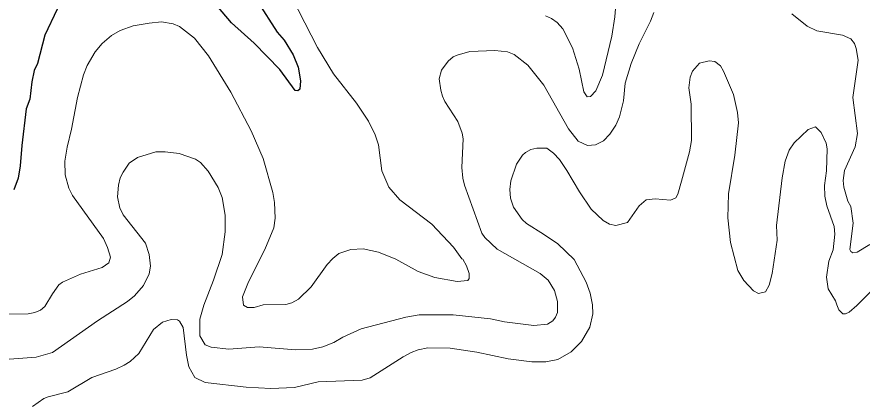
# Model space of a CAD drawing. Extents: x 294.2 to 320.3, y 7482.7 to 7510.7.
# Drawn here: x 309.032 to 311.605, y 7501.915 to 7503.085 of the extents above; entities that cross this region are included whole.
import ezdxf

# ---------------------------------------------------------------- set-up
doc = ezdxf.new("R2010")
doc.units = 0
doc.header["$LTSCALE"] = 0.032
doc.layers.add('1', color=7, linetype='Continuous', lineweight=25)
doc.layers.add('2', color=7, linetype='Continuous', lineweight=13)

msp = doc.modelspace()

# ---------------------------------------------------------------- linework, layer by layer
at = {"layer": '1'}
for points in [[(309.7648, 7503.1326), (309.8242, 7503.0385), (309.8458, 7503.0143), (309.8725, 7502.9702), (309.8886, 7502.9325), (309.8958, 7502.8911), (309.8936, 7502.8648), (309.8875, 7502.8605), (309.8786, 7502.8614), (309.832, 7502.9255), (309.7544, 7503.005), (309.6856, 7503.0674), (309.5533, 7503.2236)], [(309.1546, 7503.1085), (309.1169, 7503.03), (309.0942, 7502.9434), (309.0847, 7502.9225), (309.0769, 7502.8875), (309.0714, 7502.8343), (309.0603, 7502.8053), (309.0465, 7502.694), (309.042, 7502.6316), (309.0353, 7502.594), (309.0226, 7502.5585)]]:
    msp.add_lwpolyline(points, dxfattribs=at)
at = {"layer": '2'}
for points in [[(308.9342, 7502.1786), (309.0657, 7502.1806), (309.0862, 7502.185), (309.104, 7502.1921), (309.1168, 7502.2035), (309.1404, 7502.2412), (309.1596, 7502.2687), (309.1704, 7502.2769), (309.2253, 7502.3012), (309.2917, 7502.3223), (309.3115, 7502.3357), (309.3166, 7502.3536), (309.3077, 7502.383), (309.2955, 7502.4098), (309.201, 7502.5413), (309.1902, 7502.5636), (309.1787, 7502.6039), (309.1774, 7502.646), (309.1844, 7502.6882), (309.1985, 7502.7431), (309.2164, 7502.8401), (309.2349, 7502.9091), (309.2457, 7502.9372), (309.27, 7502.9793), (309.2917, 7503.0048), (309.3198, 7503.0291), (309.3467, 7503.0438), (309.3862, 7503.0578), (309.4348, 7503.0668), (309.4718, 7503.0699), (309.5075, 7503.0642), (309.5267, 7503.0566), (309.5726, 7503.0208), (309.6154, 7502.9665), (309.6831, 7502.8561), (309.745, 7502.738), (309.782, 7502.6537), (309.8114, 7502.5502), (309.8165, 7502.5196), (309.8185, 7502.4724), (309.814, 7502.443), (309.7872, 7502.3766), (309.7374, 7502.2783), (309.7189, 7502.2323), (309.7214, 7502.2067), (309.7336, 7502.1997), (309.754, 7502.1997), (309.7821, 7502.208), (309.851, 7502.2093), (309.8693, 7502.2146), (309.8894, 7502.2258), (309.9276, 7502.2629), (309.9762, 7502.3306), (309.9934, 7502.3497), (310.0125, 7502.3644), (310.049, 7502.3765), (310.0866, 7502.3785), (310.1326, 7502.3689), (310.1856, 7502.3478), (310.2533, 7502.3095), (310.3044, 7502.2917), (310.372, 7502.2789), (310.4053, 7502.2821), (310.4093, 7502.2888), (310.4093, 7502.3038), (310.4007, 7502.3266), (310.3899, 7502.3478), (310.3867, 7502.3485), (310.3612, 7502.3836), (310.2948, 7502.4538), (310.1977, 7502.5285), (310.1645, 7502.5668), (310.1434, 7502.6166), (310.1326, 7502.6958), (310.1224, 7502.7265), (310.1026, 7502.7673), (310.0662, 7502.8228), (309.996, 7502.9116), (309.9474, 7502.9921), (309.7521, 7503.3726)], [(310.6415, 7503.0885), (310.6594, 7503.0802), (310.6772, 7503.068), (310.6938, 7503.0495), (310.7238, 7502.9908), (310.7436, 7502.9257), (310.7583, 7502.8567), (310.7685, 7502.842), (310.7781, 7502.8433), (310.7941, 7502.8599), (310.8145, 7502.9078), (310.8432, 7503.0266), (310.8521, 7503.0853), (310.856, 7503.1364)], [(309.3894, 7502.2354), (309.4169, 7502.2674), (309.4341, 7502.3025), (309.4385, 7502.3255), (309.4347, 7502.3613), (309.4232, 7502.3957), (309.3555, 7502.4819), (309.3505, 7502.4934), (309.3453, 7502.503), (309.3377, 7502.5375), (309.3409, 7502.5732), (309.3466, 7502.5949), (309.3549, 7502.6128), (309.3741, 7502.6403), (309.399, 7502.6575), (309.4552, 7502.6747), (309.4833, 7502.6747), (309.5254, 7502.669), (309.5752, 7502.6524), (309.5905, 7502.6422), (309.6142, 7502.6154), (309.6448, 7502.5656), (309.6569, 7502.5349), (309.6658, 7502.4813), (309.6658, 7502.4302), (309.6563, 7502.3613), (309.6308, 7502.2834), (309.6007, 7502.2067), (309.5886, 7502.1646), (309.5892, 7502.1135), (309.6052, 7502.0867), (309.6238, 7502.079), (309.6774, 7502.0733), (309.7693, 7502.0798), (309.8801, 7502.0712), (309.9323, 7502.0728), (309.9634, 7502.0803), (309.9966, 7502.0931), (310.0247, 7502.1097), (310.0796, 7502.1352), (310.2163, 7502.1703), (310.2571, 7502.1773), (310.3606, 7502.1773), (310.4742, 7502.1652), (310.5163, 7502.1563), (310.6057, 7502.1448), (310.6478, 7502.1492), (310.6632, 7502.1595), (310.6721, 7502.171), (310.6779, 7502.185), (310.6779, 7502.2182), (310.6683, 7502.2521), (310.6498, 7502.2833), (310.6249, 7502.3038), (310.4946, 7502.3778), (310.4569, 7502.413), (310.4474, 7502.427), (310.3944, 7502.5732), (310.3899, 7502.5937), (310.3867, 7502.6269), (310.3906, 7502.7137), (310.388, 7502.7316), (310.3746, 7502.7667), (310.335, 7502.8273), (310.328, 7502.8439), (310.3222, 7502.8618), (310.3178, 7502.8963), (310.3248, 7502.9231), (310.3452, 7502.9506), (310.3599, 7502.9639), (310.372, 7502.9684), (310.4104, 7502.9799), (310.487, 7502.9831), (310.5253, 7502.9787), (310.5463, 7502.971), (310.5872, 7502.9384), (310.6363, 7502.8771), (310.7111, 7502.7443), (310.7404, 7502.7067), (310.7692, 7502.6939), (310.7934, 7502.6958), (310.8177, 7502.7079), (310.8375, 7502.7284), (310.8554, 7502.7558), (310.8669, 7502.7814), (310.8784, 7502.8299), (310.8841, 7502.8835), (310.9019, 7502.9435), (310.9269, 7503.0036), (310.9614, 7503.0725), (310.9709, 7503.0993)], [(311.3911, 7503.0949), (311.4383, 7503.0572), (311.4677, 7503.0425), (311.5456, 7503.0297), (311.5711, 7503.0189), (311.582, 7503.0048), (311.5877, 7502.9895), (311.5928, 7502.9538), (311.5774, 7502.8401), (311.5915, 7502.7303), (311.5838, 7502.6894), (311.5519, 7502.6179), (311.5475, 7502.5873), (311.5494, 7502.5668), (311.5621, 7502.5241), (311.5711, 7502.5075), (311.5781, 7502.457), (311.5679, 7502.3772), (311.5711, 7502.3702), (311.5768, 7502.367), (311.5903, 7502.3689), (311.6292, 7502.3925)], [(311.1739, 7502.9359), (311.1567, 7502.9499), (311.1395, 7502.9518), (311.1101, 7502.9442), (311.089, 7502.9199), (311.082, 7502.9014), (311.0776, 7502.8695)], [(311.6605, 7502.277), (311.5896, 7502.2061), (311.566, 7502.1863), (311.5545, 7502.1806), (311.5462, 7502.1806), (311.5347, 7502.1927), (311.5283, 7502.208), (311.5245, 7502.2208), (311.5021, 7502.2572), (311.497, 7502.2923), (311.5041, 7502.3408), (311.5174, 7502.3753), (311.5219, 7502.4238), (311.52, 7502.4468), (311.4977, 7502.5094), (311.4919, 7502.5388), (311.4906, 7502.572), (311.497, 7502.6166), (311.4989, 7502.6831), (311.4957, 7502.7009), (311.4811, 7502.7329), (311.4638, 7502.7501), (311.4408, 7502.7424), (311.3981, 7502.7022), (311.3827, 7502.6792), (311.3713, 7502.646), (311.3616, 7502.5949), (311.345, 7502.4494), (311.3463, 7502.4047), (311.3317, 7502.3038), (311.3221, 7502.268), (311.3112, 7502.2482), (311.2895, 7502.2431), (311.2748, 7502.2508), (311.2447, 7502.2823), (311.2266, 7502.3129), (311.2046, 7502.3983), (311.1969, 7502.4736), (311.1982, 7502.5464), (311.218, 7502.6639), (311.2288, 7502.7622), (311.2263, 7502.7941), (311.2135, 7502.849), (311.1835, 7502.9206), (311.1739, 7502.9359)], [(311.0776, 7502.8695), (311.0845, 7502.8197), (311.0858, 7502.7086), (311.0801, 7502.6741), (311.0558, 7502.5853)], [(311.0558, 7502.5853), (311.0444, 7502.5451), (311.038, 7502.5342), (311.022, 7502.5272), (310.9748, 7502.531), (310.948, 7502.5279), (310.9269, 7502.5093), (310.8905, 7502.4589), (310.855, 7502.4497), (310.8361, 7502.4536), (310.8173, 7502.4654), (310.78, 7502.4998), (310.7443, 7502.5528), (310.7066, 7502.6179), (310.6836, 7502.6511), (310.6657, 7502.6703), (310.6453, 7502.685), (310.6147, 7502.685), (310.5968, 7502.6811), (310.5802, 7502.6728), (310.5712, 7502.6645), (310.5533, 7502.6371), (310.5361, 7502.586), (310.5329, 7502.5592), (310.5348, 7502.5336), (310.5438, 7502.5055), (310.5706, 7502.4679), (310.5834, 7502.4558), (310.6351, 7502.4238), (310.6791, 7502.3945), (310.7289, 7502.3459), (310.7647, 7502.2776), (310.7768, 7502.2438), (310.7845, 7502.208), (310.7857, 7502.1812), (310.7762, 7502.1403), (310.7513, 7502.0969), (310.7193, 7502.065), (310.6785, 7502.042), (310.6427, 7502.035), (310.5993, 7502.0343), (310.5278, 7502.0433), (310.4327, 7502.0637), (310.3512, 7502.076), (310.2835, 7502.0776), (310.2537, 7502.0713), (310.2321, 7502.0627), (310.2075, 7502.0501), (310.107, 7501.9861), (310.0826, 7501.9782), (309.9494, 7501.9737), (309.8766, 7501.9564), (309.8051, 7501.9533), (309.7297, 7501.9571), (309.6046, 7501.9717), (309.5733, 7501.9864), (309.5554, 7502.019), (309.5478, 7502.0548), (309.5381, 7502.1391), (309.5273, 7502.1588), (309.5209, 7502.162), (309.5012, 7502.1633), (309.4756, 7502.1556), (309.4481, 7502.1333), (309.4252, 7502.0969), (309.4034, 7502.0599), (309.3766, 7502.0356), (309.3581, 7502.0241), (309.3326, 7502.012), (309.2598, 7501.9865), (309.187, 7501.943), (309.127, 7501.9283), (309.1142, 7501.9226), (309.0791, 7501.8984)], [(308.924, 7502.0299), (308.9955, 7502.042), (309.09, 7502.049), (309.1399, 7502.0631), (309.2777, 7502.1595), (309.3684, 7502.2182), (309.3894, 7502.2354)]]:
    msp.add_lwpolyline(points, dxfattribs=at)

doc.saveas('drawing.dxf')
